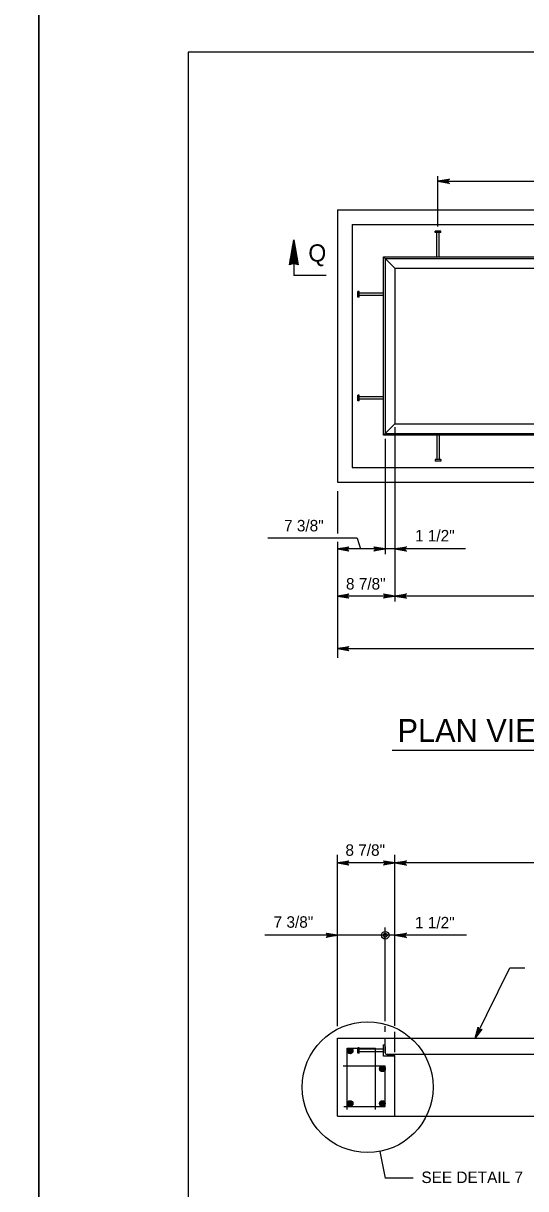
# Model space of a CAD drawing. Extents: x 2087776 to 2104538, y 970919 to 982612.
# Drawn here: x 2093281 to 2093711, y 979640 to 980639 of the extents above; entities that cross this region are included whole.
import ezdxf

# ---------------------------------------------------------------- set-up
doc = ezdxf.new("R2010")
doc.units = 0
doc.layers.add('1', color=7, linetype='Continuous')
doc.layers.add('PLT-BNDY', color=7, linetype='Continuous')

msp = doc.modelspace()

# ---------------------------------------------------------------- linework, layer by layer
at = {"layer": '1'}
for p, q in [((2093636.12, 980464.7), (2093636.12, 980507.69)), ((2093636.12, 980503.51), (2094080.56, 980503.51)), ((2093550.01, 980478.86), (2094166.67, 980478.86)), ((2093550.01, 980478.86), (2093550.01, 980245.53)), ((2093562.51, 980466.36), (2093562.51, 980258.03)), ((2093562.51, 980466.36), (2093902.79, 980466.36)), ((2093638.49, 980460.8), (2093633.75, 980460.8)), ((2093633.75, 980459.47), (2093633.75, 980460.8)), ((2093638.49, 980459.47), (2093633.75, 980459.47)), ((2093635.08, 980438.59), (2093635.08, 980459.47)), ((2093637.16, 980438.59), (2093637.16, 980459.47)), ((2093638.49, 980459.47), (2093638.49, 980460.8)), ((2093512.6, 980432.64), (2093512.6, 980422.76)), ((2093589.59, 980285.8), (2093589.59, 980438.59)), ((2093589.59, 980438.59), (2094127.09, 980438.59)), ((2093589.59, 980438.59), (2093599.31, 980428.86)), ((2093590.98, 980437.19), (2094125.7, 980437.19)), ((2093590.98, 980437.19), (2093590.98, 980287.19)), ((2093540.28, 980422.76), (2093512.6, 980422.76)), ((2093599.31, 980428.86), (2094117.37, 980428.86)), ((2093599.31, 980428.86), (2093599.31, 980295.53)), ((2093567.37, 980404.27), (2093567.37, 980409.01)), ((2093568.7, 980409.01), (2093567.37, 980409.01)), ((2093568.7, 980404.27), (2093567.37, 980404.27)), ((2093568.7, 980404.27), (2093568.7, 980409.01)), ((2093589.59, 980407.68), (2093568.7, 980407.68)), ((2093589.59, 980405.6), (2093568.7, 980405.6)), ((2093567.37, 980315.38), (2093567.37, 980320.12)), ((2093568.7, 980320.12), (2093567.37, 980320.12)), ((2093568.7, 980315.38), (2093568.7, 980320.12)), ((2093568.7, 980315.38), (2093567.37, 980315.38)), ((2093589.59, 980318.79), (2093568.7, 980318.79)), ((2093589.59, 980316.71), (2093568.7, 980316.71)), ((2093589.59, 980285.8), (2093599.31, 980295.53)), ((2093599.31, 980295.53), (2094117.37, 980295.53)), ((2093599.31, 980292.86), (2093599.31, 980143.45)), ((2094127.09, 980285.8), (2093589.59, 980285.8)), ((2093590.98, 980287.19), (2094125.7, 980287.19)), ((2093590.98, 980282.59), (2093590.98, 980183.8)), ((2093635.08, 980285.8), (2093635.08, 980264.92)), ((2093637.16, 980285.8), (2093637.16, 980264.92)), ((2093633.75, 980264.92), (2093633.75, 980263.58)), ((2093638.49, 980264.92), (2093633.75, 980264.92)), ((2093638.49, 980263.58), (2093633.75, 980263.58)), ((2093638.49, 980264.92), (2093638.49, 980263.58)), ((2093562.51, 980258.03), (2093902.79, 980258.03)), ((2093550.01, 980245.53), (2094166.67, 980245.53)), ((2093550.01, 980237.94), (2093550.01, 980201.58)), ((2093566.78, 980197.73), (2093490.45, 980197.68)), ((2093550.01, 980194.5), (2093550.01, 980094.93)), ((2093566.78, 980197.73), (2093569.88, 980188.32)), ((2093659.89, 980188.32), (2093550.01, 980188.32)), ((2094166.67, 980147.96), (2093550.01, 980147.96)), ((2093550.01, 980102.91), (2094166.67, 980102.91)), ((2093597.01, 980015.98), (2094104.16, 980015.98)), ((2093550.01, 979779.29), (2093550.01, 979926.32)), ((2093599.31, 979779.7), (2093599.31, 979926.32)), ((2094166.67, 979919.23), (2093550.01, 979919.23)), ((2093590.98, 979783.6), (2093590.98, 979863.94)), ((2093660.7, 979857.31), (2093487.72, 979857.31)), ((2093590.98, 979774.48), (2093590.98, 979779.29)), ((2093599.31, 979757.03), (2093599.31, 979774.41)), ((2093550.01, 979768.97), (2094166.67, 979768.97)), ((2093550.01, 979702.3), (2093550.01, 979768.97)), ((2093558.34, 979707.85), (2093558.34, 979760.63)), ((2093558.34, 979760.63), (2093582.65, 979760.63)), ((2093567.37, 979756.18), (2093567.37, 979760.92)), ((2093568.71, 979760.92), (2093567.37, 979760.92)), ((2093568.71, 979756.18), (2093568.71, 979760.92)), ((2093582.65, 979707.85), (2093582.65, 979760.63)), ((2093589.59, 979753.69), (2093589.59, 979763.41)), ((2093590.98, 979756.47), (2093590.98, 979768.97)), ((2093590.98, 979762.02), (2093590.98, 979756.47)), ((2093568.71, 979756.18), (2093567.37, 979756.18)), ((2093589.59, 979759.59), (2093568.71, 979759.59)), ((2093589.59, 979757.51), (2093568.71, 979757.51)), ((2093599.32, 979753.69), (2093589.59, 979753.69)), ((2094124.31, 979755.08), (2093592.37, 979755.08)), ((2093592.37, 979755.08), (2093597.93, 979755.08)), ((2093599.31, 979702.3), (2093599.31, 979753.69)), ((2093554.87, 979745.36), (2093590.98, 979745.36)), ((2093590.98, 979710.63), (2093590.98, 979745.36)), ((2093555.56, 979710.63), (2093590.98, 979710.63)), ((2093550.01, 979702.3), (2094166.67, 979702.3)), ((2093555.49, 979702.66), (2093555.35, 979702.3)), ((2093586.44, 979672.08), (2093590.87, 979649.07)), ((2093614.79, 979649.07), (2093590.87, 979649.07))]:
    msp.add_line(p, q, dxfattribs=at)
for points in [[(2096000.74, 978763.82), (2096000.74, 980614.22), (2093422, 980614.22), (2093422, 978763.82), (2096000.74, 978763.82), (2096000.74, 978850.3), (2095344.57, 978850.3), (2095344.57, 979062.5), (2096000.74, 979062.5), (2096000.74, 979157.53), (2095344.57, 979157.53), (2095344.57, 978763.82), (2095603.11, 978763.82), (2095603.11, 978850.3), (2095603.11, 978763.82), (2095855.73, 978763.82), (2095855.73, 978850.3), (2095855.73, 978809.9), (2096000.74, 978809.9)], [(2093636.12, 980503.51), (2093645.91, 980505.35), (2093645.53, 980505.09), (2093645.15, 980504.83), (2093644.96, 980504.5), (2093644.76, 980504.17), (2093644.71, 980503.84), (2093644.65, 980503.51), (2093644.71, 980503.19), (2093644.76, 980502.86), (2093644.96, 980502.53), (2093645.15, 980502.2), (2093645.53, 980501.94), (2093645.91, 980501.68), (2093636.12, 980503.51), (2093645.53, 980501.94), (2093645.15, 980502.2), (2093636.12, 980503.51), (2093644.96, 980502.53), (2093644.76, 980502.86), (2093636.12, 980503.51), (2093644.71, 980503.19), (2093644.65, 980503.51), (2093636.12, 980503.51), (2093644.71, 980503.84), (2093644.76, 980504.17), (2093636.12, 980503.51), (2093644.96, 980504.5), (2093645.15, 980504.83), (2093636.12, 980503.51), (2093645.53, 980505.09)], [(2093508.81, 980431.9), (2093512.6, 980453.4), (2093516.3, 980431.9), (2093515.81, 980432.14), (2093515.87, 980434.41), (2093515.39, 980437.2), (2093515.33, 980432.3), (2093514.84, 980432.39), (2093514.81, 980440.54), (2093514.32, 980443.43), (2093514.33, 980432.53), (2093513.79, 980432.63), (2093513.81, 980446.37), (2093513.25, 980449.65), (2093513.26, 980432.69), (2093512.78, 980432.66), (2093512.77, 980452.41), (2093512.59, 980453.37), (2093512.11, 980450.62), (2093512.24, 980432.73), (2093511.75, 980432.65), (2093511.63, 980447.87), (2093511.15, 980445.16), (2093511.15, 980432.56), (2093510.68, 980432.56), (2093510.6, 980442.09), (2093510.05, 980438.98), (2093510.11, 980432.39), (2093509.57, 980432.25), (2093509.6, 980436.41), (2093509.05, 980433.26), (2093509.17, 980432.05)], [(2093550.01, 980188.32), (2093559.79, 980190.15), (2093559.42, 980189.89), (2093559.04, 980189.63), (2093558.84, 980189.3), (2093558.65, 980188.97), (2093558.59, 980188.64), (2093558.54, 980188.32), (2093558.59, 980187.99), (2093558.65, 980187.66), (2093558.84, 980187.33), (2093559.04, 980187), (2093559.42, 980186.74), (2093559.79, 980186.48), (2093550.01, 980188.32), (2093559.42, 980186.74), (2093559.04, 980187), (2093550.01, 980188.32), (2093558.84, 980187.33), (2093558.65, 980187.66), (2093550.01, 980188.32), (2093558.59, 980187.99), (2093558.54, 980188.32), (2093550.01, 980188.32), (2093558.59, 980188.64), (2093558.65, 980188.97), (2093550.01, 980188.32), (2093558.84, 980189.3), (2093559.04, 980189.63), (2093550.01, 980188.32), (2093559.42, 980189.89)], [(2093590.86, 980188.32), (2093581.07, 980186.48), (2093581.45, 980186.74), (2093581.83, 980187), (2093582.02, 980187.33), (2093582.22, 980187.66), (2093582.27, 980187.99), (2093582.33, 980188.32), (2093582.27, 980188.64), (2093582.22, 980188.97), (2093582.02, 980189.3), (2093581.83, 980189.63), (2093581.45, 980189.89), (2093581.07, 980190.15), (2093590.86, 980188.32), (2093581.45, 980189.89), (2093581.83, 980189.63), (2093590.86, 980188.32), (2093582.02, 980189.3), (2093582.22, 980188.97), (2093590.86, 980188.32), (2093582.27, 980188.64), (2093582.33, 980188.32), (2093590.86, 980188.32), (2093582.27, 980187.99), (2093582.22, 980187.66), (2093590.86, 980188.32), (2093582.02, 980187.33), (2093581.83, 980187), (2093590.86, 980188.32), (2093581.45, 980186.74)], [(2093599.31, 980188.32), (2093609.1, 980190.15), (2093608.72, 980189.89), (2093608.35, 980189.63), (2093608.15, 980189.3), (2093607.96, 980188.97), (2093607.9, 980188.64), (2093607.84, 980188.32), (2093607.9, 980187.99), (2093607.96, 980187.66), (2093608.15, 980187.33), (2093608.35, 980187), (2093608.72, 980186.74), (2093609.1, 980186.48), (2093599.31, 980188.32), (2093608.72, 980186.74), (2093608.35, 980187), (2093599.31, 980188.32), (2093608.15, 980187.33), (2093607.96, 980187.66), (2093599.31, 980188.32), (2093607.9, 980187.99), (2093607.84, 980188.32), (2093599.31, 980188.32), (2093607.9, 980188.64), (2093607.96, 980188.97), (2093599.31, 980188.32), (2093608.15, 980189.3), (2093608.35, 980189.63), (2093599.31, 980188.32), (2093608.72, 980189.89)], [(2093550.01, 980147.96), (2093559.79, 980149.8), (2093559.42, 980149.54), (2093559.04, 980149.27), (2093558.84, 980148.95), (2093558.65, 980148.62), (2093558.59, 980148.29), (2093558.54, 980147.96), (2093558.59, 980147.63), (2093558.65, 980147.31), (2093558.84, 980146.98), (2093559.04, 980146.65), (2093559.42, 980146.39), (2093559.79, 980146.13), (2093550.01, 980147.96), (2093559.42, 980146.39), (2093559.04, 980146.65), (2093550.01, 980147.96), (2093558.84, 980146.98), (2093558.65, 980147.31), (2093550.01, 980147.96), (2093558.59, 980147.63), (2093558.54, 980147.96), (2093550.01, 980147.96), (2093558.59, 980148.29), (2093558.65, 980148.62), (2093550.01, 980147.96), (2093558.84, 980148.95), (2093559.04, 980149.27), (2093550.01, 980147.96), (2093559.42, 980149.54)], [(2093599.31, 980147.96), (2093589.53, 980146.13), (2093589.91, 980146.39), (2093590.28, 980146.65), (2093590.48, 980146.98), (2093590.67, 980147.31), (2093590.73, 980147.63), (2093590.78, 980147.96), (2093590.73, 980148.29), (2093590.67, 980148.62), (2093590.48, 980148.95), (2093590.28, 980149.27), (2093589.91, 980149.54), (2093589.53, 980149.8), (2093599.31, 980147.96), (2093589.91, 980149.54), (2093590.28, 980149.27), (2093599.31, 980147.96), (2093590.48, 980148.95), (2093590.67, 980148.62), (2093599.31, 980147.96), (2093590.73, 980148.29), (2093590.78, 980147.96), (2093599.31, 980147.96), (2093590.73, 980147.63), (2093590.67, 980147.31), (2093599.31, 980147.96), (2093590.48, 980146.98), (2093590.28, 980146.65), (2093599.31, 980147.96), (2093589.91, 980146.39)], [(2093599.31, 980147.96), (2093609.1, 980149.8), (2093608.72, 980149.54), (2093608.35, 980149.27), (2093608.15, 980148.95), (2093607.96, 980148.62), (2093607.9, 980148.29), (2093607.84, 980147.96), (2093607.9, 980147.63), (2093607.96, 980147.31), (2093608.15, 980146.98), (2093608.35, 980146.65), (2093608.72, 980146.39), (2093609.1, 980146.13), (2093599.31, 980147.96), (2093608.72, 980146.39), (2093608.35, 980146.65), (2093599.31, 980147.96), (2093608.15, 980146.98), (2093607.96, 980147.31), (2093599.31, 980147.96), (2093607.9, 980147.63), (2093607.84, 980147.96), (2093599.31, 980147.96), (2093607.9, 980148.29), (2093607.96, 980148.62), (2093599.31, 980147.96), (2093608.15, 980148.95), (2093608.35, 980149.27), (2093599.31, 980147.96), (2093608.72, 980149.54)], [(2093550.01, 980102.91), (2093559.79, 980104.74), (2093559.42, 980104.48), (2093559.04, 980104.22), (2093558.84, 980103.89), (2093558.65, 980103.56), (2093558.59, 980103.23), (2093558.54, 980102.91), (2093558.59, 980102.58), (2093558.65, 980102.25), (2093558.84, 980101.92), (2093559.04, 980101.59), (2093559.42, 980101.33), (2093559.79, 980101.07), (2093550.01, 980102.91), (2093559.42, 980101.33), (2093559.04, 980101.59), (2093550.01, 980102.91), (2093558.84, 980101.92), (2093558.65, 980102.25), (2093550.01, 980102.91), (2093558.59, 980102.58), (2093558.54, 980102.91), (2093550.01, 980102.91), (2093558.59, 980103.23), (2093558.65, 980103.56), (2093550.01, 980102.91), (2093558.84, 980103.89), (2093559.04, 980104.22), (2093550.01, 980102.91), (2093559.42, 980104.48)], [(2093550.01, 979919.23), (2093559.79, 979921.07), (2093559.42, 979920.81), (2093559.04, 979920.54), (2093558.84, 979920.22), (2093558.65, 979919.89), (2093558.59, 979919.56), (2093558.54, 979919.23), (2093558.59, 979918.9), (2093558.65, 979918.58), (2093558.84, 979918.25), (2093559.04, 979917.92), (2093559.42, 979917.66), (2093559.79, 979917.4), (2093550.01, 979919.23), (2093559.42, 979917.66), (2093559.04, 979917.92), (2093550.01, 979919.23), (2093558.84, 979918.25), (2093558.65, 979918.58), (2093550.01, 979919.23), (2093558.59, 979918.9), (2093558.54, 979919.23), (2093550.01, 979919.23), (2093558.59, 979919.56), (2093558.65, 979919.89), (2093550.01, 979919.23), (2093558.84, 979920.22), (2093559.04, 979920.54), (2093550.01, 979919.23), (2093559.42, 979920.81)], [(2093599.31, 979919.23), (2093589.53, 979917.4), (2093589.91, 979917.66), (2093590.28, 979917.92), (2093590.48, 979918.25), (2093590.67, 979918.58), (2093590.73, 979918.9), (2093590.78, 979919.23), (2093590.73, 979919.56), (2093590.67, 979919.89), (2093590.48, 979920.22), (2093590.28, 979920.54), (2093589.91, 979920.81), (2093589.53, 979921.07), (2093599.31, 979919.23), (2093589.91, 979920.81), (2093590.28, 979920.54), (2093599.31, 979919.23), (2093590.48, 979920.22), (2093590.67, 979919.89), (2093599.31, 979919.23), (2093590.73, 979919.56), (2093590.78, 979919.23), (2093599.31, 979919.23), (2093590.73, 979918.9), (2093590.67, 979918.58), (2093599.31, 979919.23), (2093590.48, 979918.25), (2093590.28, 979917.92), (2093599.31, 979919.23), (2093589.91, 979917.66)], [(2093599.31, 979919.23), (2093609.1, 979921.07), (2093608.72, 979920.81), (2093608.35, 979920.54), (2093608.15, 979920.22), (2093607.96, 979919.89), (2093607.9, 979919.56), (2093607.84, 979919.23), (2093607.9, 979918.9), (2093607.96, 979918.58), (2093608.15, 979918.25), (2093608.35, 979917.92), (2093608.72, 979917.66), (2093609.1, 979917.4), (2093599.31, 979919.23), (2093608.72, 979917.66), (2093608.35, 979917.92), (2093599.31, 979919.23), (2093608.15, 979918.25), (2093607.96, 979918.58), (2093599.31, 979919.23), (2093607.9, 979918.9), (2093607.84, 979919.23), (2093599.31, 979919.23), (2093607.9, 979919.56), (2093607.96, 979919.89), (2093599.31, 979919.23), (2093608.15, 979920.22), (2093608.35, 979920.54), (2093599.31, 979919.23), (2093608.72, 979920.81)], [(2093550.01, 979857.28), (2093540.22, 979855.44), (2093540.6, 979855.7), (2093540.98, 979855.96), (2093541.17, 979856.29), (2093541.37, 979856.62), (2093541.42, 979856.94), (2093541.48, 979857.27), (2093541.42, 979857.6), (2093541.36, 979857.93), (2093541.17, 979858.26), (2093540.98, 979858.58), (2093540.6, 979858.85), (2093540.22, 979859.11), (2093550.01, 979857.28), (2093540.6, 979858.85), (2093540.98, 979858.58), (2093550.01, 979857.28), (2093541.17, 979858.26), (2093541.36, 979857.93), (2093550.01, 979857.28), (2093541.42, 979857.6), (2093541.48, 979857.27), (2093550.01, 979857.28), (2093541.42, 979856.94), (2093541.37, 979856.62), (2093550.01, 979857.28), (2093541.17, 979856.29), (2093540.98, 979855.96), (2093550.01, 979857.28), (2093540.6, 979855.7)], [(2093599.31, 979857.31), (2093609.1, 979859.15), (2093608.72, 979858.89), (2093608.34, 979858.63), (2093608.15, 979858.3), (2093607.96, 979857.97), (2093607.9, 979857.65), (2093607.84, 979857.32), (2093607.9, 979856.99), (2093607.96, 979856.66), (2093608.15, 979856.33), (2093608.35, 979856.01), (2093608.72, 979855.74), (2093609.1, 979855.48), (2093599.31, 979857.31), (2093608.72, 979855.74), (2093608.35, 979856.01), (2093599.31, 979857.31), (2093608.15, 979856.33), (2093607.96, 979856.66), (2093599.31, 979857.31), (2093607.9, 979856.99), (2093607.84, 979857.32), (2093599.31, 979857.31), (2093607.9, 979857.65), (2093607.96, 979857.97), (2093599.31, 979857.31), (2093608.15, 979858.3), (2093608.34, 979858.63), (2093599.31, 979857.31), (2093608.72, 979858.89)], [(2093667.92, 979768.97), (2093697.84, 979829.46), (2093710.67, 979829.46)], [(2093667.92, 979768.97), (2093670.59, 979778.48), (2093670.66, 979778.03), (2093670.72, 979777.57), (2093670.93, 979777.26), (2093671.14, 979776.94), (2093671.4, 979776.75), (2093671.67, 979776.55), (2093671.99, 979776.46), (2093672.3, 979776.36), (2093672.68, 979776.39), (2093673.06, 979776.42), (2093673.46, 979776.64), (2093673.85, 979776.86), (2093667.92, 979768.97), (2093673.46, 979776.64), (2093673.06, 979776.42), (2093667.92, 979768.97), (2093672.68, 979776.39), (2093672.3, 979776.36), (2093667.92, 979768.97), (2093671.99, 979776.46), (2093671.67, 979776.55), (2093667.92, 979768.97), (2093671.4, 979776.75), (2093671.14, 979776.94), (2093667.92, 979768.97), (2093670.93, 979777.26), (2093670.72, 979777.57), (2093667.92, 979768.97), (2093670.66, 979778.03)]]:
    msp.add_lwpolyline(points, dxfattribs=at)
for centre, radius in [((2093590.98, 979857.31), 3.28), ((2093590.98, 979857.31), 1.64), ((2093575.85, 979727.13), 56.06), ((2093560.86, 979758.13), 2.45), ((2093560.86, 979758.13), 2.27), ((2093560.86, 979758.13), 2.1), ((2093560.86, 979758.13), 1.93), ((2093560.86, 979758.13), 1.75), ((2093560.86, 979758.13), 1.58), ((2093560.86, 979758.13), 1.4), ((2093560.86, 979758.13), 1.23), ((2093560.86, 979758.13), 1.06), ((2093560.86, 979758.13), 0.883), ((2093560.86, 979758.13), 0.709), ((2093560.86, 979758.13), 0.535), ((2093560.86, 979758.13), 0.361), ((2093560.86, 979758.13), 0.188), ((2093588.55, 979742.93), 2.45), ((2093588.55, 979742.93), 2.27), ((2093588.55, 979742.93), 2.1), ((2093588.55, 979742.93), 1.93), ((2093588.55, 979742.93), 1.75), ((2093588.55, 979742.93), 1.58), ((2093588.55, 979742.93), 1.4), ((2093588.55, 979742.93), 1.23), ((2093588.55, 979742.93), 1.06), ((2093588.55, 979742.93), 0.883), ((2093588.55, 979742.93), 0.709), ((2093588.55, 979742.93), 0.535), ((2093588.55, 979742.93), 0.361), ((2093588.55, 979742.93), 0.188), ((2093560.8, 979713.04), 2.45), ((2093560.8, 979713.04), 2.27), ((2093560.8, 979713.04), 2.1), ((2093560.8, 979713.04), 1.93), ((2093560.8, 979713.04), 1.75), ((2093560.8, 979713.04), 1.58), ((2093560.8, 979713.04), 1.4), ((2093560.8, 979713.04), 1.23), ((2093560.8, 979713.04), 1.06), ((2093560.8, 979713.04), 0.883), ((2093560.8, 979713.04), 0.709), ((2093560.8, 979713.04), 0.535), ((2093560.8, 979713.04), 0.361), ((2093560.8, 979713.04), 0.188), ((2093588.5, 979713.08), 2.45), ((2093588.5, 979713.08), 2.27), ((2093588.5, 979713.08), 2.1), ((2093588.5, 979713.08), 1.93), ((2093588.5, 979713.08), 1.75), ((2093588.5, 979713.08), 1.58), ((2093588.5, 979713.08), 1.4), ((2093588.5, 979713.08), 1.23), ((2093588.5, 979713.08), 1.06), ((2093588.5, 979713.08), 0.883), ((2093588.5, 979713.08), 0.709), ((2093588.5, 979713.08), 0.535), ((2093588.5, 979713.08), 0.361), ((2093588.5, 979713.08), 0.188)]:
    msp.add_circle(centre, radius, dxfattribs=at)
for centre, radius, start, end in [((2093512.56, 980422.68), 9.95, 67.87619, 112.12381), ((2093589.59, 979762.02), 1.39, 360, 90), ((2093592.37, 979756.47), 1.39, 180, 270), ((2093597.93, 979753.69), 1.39, 0, 90)]:
    msp.add_arc(centre, radius, start, end, dxfattribs=at)
at = {"layer": 'PLT-BNDY'}
for points in [[(2090534.86, 980663.43), (2093294.05, 980663.43), (2093294.05, 978714.61), (2090534.86, 978714.61)], [(2093294.05, 980663.43), (2096053.23, 980663.43), (2096053.23, 978714.61), (2093294.05, 978714.61)]]:
    msp.add_lwpolyline(points, close=True, dxfattribs=at)

# ---------------------------------------------------------------- texts
at = {"layer": '1'}
for s, height, p in [('Q', 14.76, (2093525.07, 980434.64)), ('1 1/2"', 9.843, (2093616.5, 980194.79)), ('PLAN VIEW - TYPE D-H LEVEL', 19.685, (2093601.5, 980022.93)), ('1 1/2"', 9.843, (2093616.49, 979863.2)), ('SEE DETAIL 7', 9.8425, (2093621.97, 979644.96))]:
    msp.add_text(s, height=height, dxfattribs=at).set_placement(p)
for s, p in [('7 3/8"', (2093504.25, 980203.41)), ('8 7/8"', (2093557.32, 980153.57)), ('8 7/8"', (2093556.86, 979925.37)), ('7 3/8"', (2093495.33, 979863.73))]:
    msp.add_text(s, height=9.843, rotation=360, dxfattribs=at).set_placement(p)

doc.saveas('drawing.dxf')
